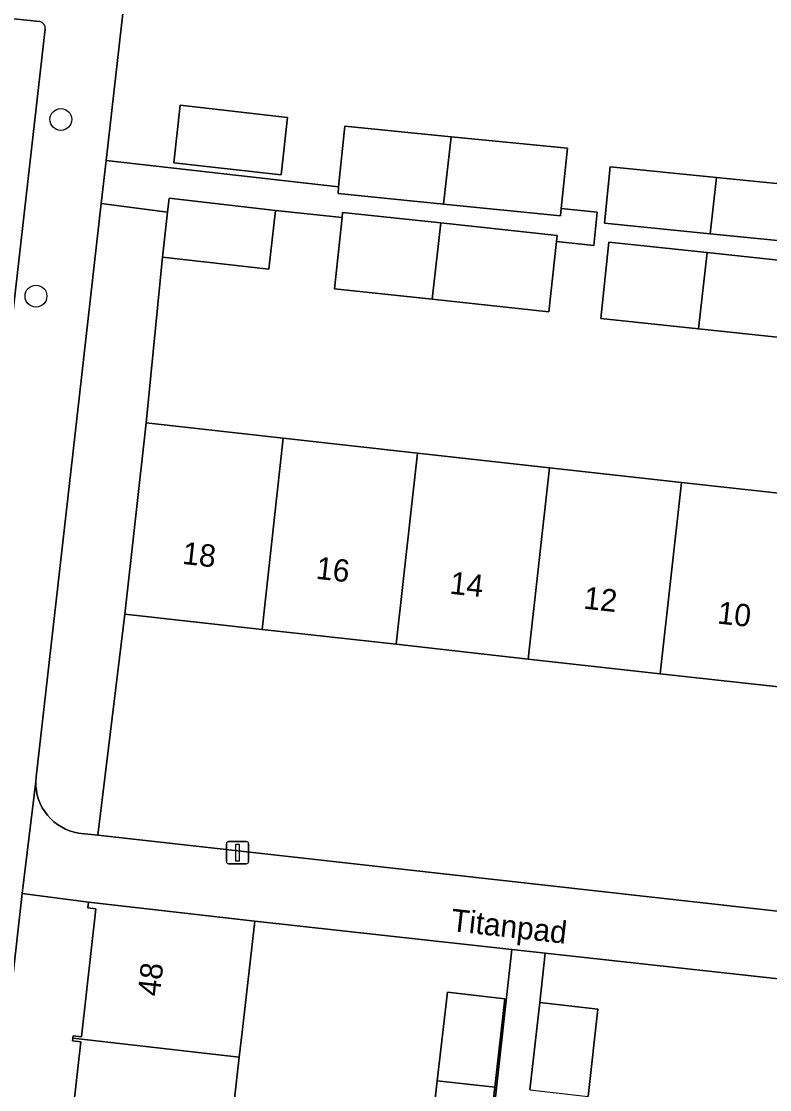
# Model space of a CAD drawing. Extents: x 161928 to 163071, y 386474 to 387428.
# Drawn here: x 162089.79 to 162123.29, y 386808.82 to 386856.66 of the extents above; entities that cross this region are included whole.
import ezdxf

# ---------------------------------------------------------------- set-up
doc = ezdxf.new("R2010")
doc.units = 0
for name, color, linetype in [('IMGEO_Boom', 7, 'Continuous'), ('IMGEO_Erf', 7, 'Continuous'), ('IMGEO_Groenvoorziening', 7, 'Continuous'), ('IMGEO_Lichtmast', 7, 'Continuous'), ('IMGEO_Openbare_ruimte_label', 7, 'Continuous'), ('IMGEO_Pand', 7, 'Continuous'), ('IMGEO_Pand_nummerreeks', 7, 'Continuous'), ('IMGEO_Parkeervlak_open', 7, 'Continuous'), ('IMGEO_Voetpad_open', 7, 'Continuous')]:
    doc.layers.add(name, color=color, linetype=linetype)

msp = doc.modelspace()

# ---------------------------------------------------------------- linework, layer by layer
at = {"layer": 'IMGEO_Boom'}
for centre in [(162091.559, 386852.268), (162090.446, 386844.357)]:
    msp.add_circle(centre, 0.489, dxfattribs=at)
at = {"layer": 'IMGEO_Erf'}
for points in [[(162095.89, 386870.733), (162093.586, 386850.424), (162103.999, 386849.243), (162104.273, 386851.973), (162109.039, 386851.496), (162114.238, 386850.974), (162113.968, 386848.281), (162115.579, 386848.12), (162115.42, 386846.626), (162113.747, 386846.805), (162113.411, 386843.657), (162108.186, 386844.214), (162103.812, 386844.68), (162104.152, 386847.876), (162101.178, 386848.193), (162100.878, 386845.559), (162096.111, 386846.102), (162095.376, 386838.682), (162101.521, 386837.997), (162107.523, 386837.329), (162113.432, 386836.67), (162119.351, 386836.011), (162125.329, 386835.345)], [(162125.448, 386846.668), (162120.628, 386847.151), (162115.898, 386847.625), (162116.15, 386850.144), (162120.91, 386849.666), (162125.7, 386849.186)], [(162125.337, 386842.331), (162120.112, 386842.888), (162115.738, 386843.354), (162116.102, 386846.773), (162120.493, 386846.305), (162125.487, 386845.773)], [(162091.8, 386805.133), (162092.46, 386810.96), (162092.089, 386811.002), (162092.102, 386811.118), (162092.115, 386811.233), (162092.483, 386811.191), (162093.131, 386816.919), (162092.774, 386816.96), (162092.803, 386817.222), (162089.833, 386817.598), (162084.377, 386769.109)], [(162110.177, 386800.827), (162111.754, 386815.094), (162100.244, 386816.366), (162099.68, 386811.398), (162099.552, 386810.27), (162098.859, 386804.176)], [(162124.613, 386808.642), (162125.178, 386813.61), (162113.246, 386814.929), (162113.002, 386812.72), (162115.607, 386812.423), (162115.163, 386808.519)]]:
    msp.add_lwpolyline(points, dxfattribs=at)
for points in [[(162101.42, 386849.782), (162096.613, 386850.329), (162096.906, 386852.902), (162101.713, 386852.354)], [(162093.212, 386820.208), (162147.12, 386814.183), (162148.325, 386824.109), (162142.396, 386824.77), (162136.314, 386825.447), (162130.323, 386826.115), (162124.375, 386826.778), (162118.397, 386827.444), (162112.478, 386828.103), (162106.569, 386828.762), (162100.567, 386829.43), (162094.421, 386830.115)], [(162107.974, 386805.355), (162108.414, 386809.219), (162108.865, 386813.179), (162111.438, 386812.886), (162110.987, 386808.927), (162110.547, 386805.062)]]:
    msp.add_lwpolyline(points, close=True, dxfattribs=at)
at = {"layer": 'IMGEO_Groenvoorziening'}
msp.add_lwpolyline([(162094.421, 386830.115), (162095.376, 386838.682), (162096.111, 386846.102), (162096.34, 386848.114), (162093.369, 386848.507), (162092.006, 386836.491), (162090.455, 386822.824), (162090.441, 386822.62), (162090.445, 386822.416), (162090.467, 386822.213), (162090.507, 386822.012), (162090.565, 386821.816), (162090.64, 386821.626), (162090.732, 386821.444), (162090.84, 386821.27), (162090.963, 386821.107), (162091.1, 386820.955), (162091.25, 386820.817), (162091.412, 386820.692), (162091.584, 386820.582), (162091.765, 386820.488), (162091.955, 386820.411), (162092.15, 386820.35), (162092.35, 386820.308), (162092.47, 386820.291), (162093.212, 386820.208)], close=True, dxfattribs=at)
at = {"layer": 'IMGEO_Lichtmast'}
for p, q in [((162098.974, 386819.031), (162098.974, 386819.831)), ((162098.974, 386819.831), (162098.974, 386819.031)), ((162099.074, 386819.931), (162099.864, 386819.931)), ((162099.864, 386819.931), (162099.074, 386819.931)), ((162099.964, 386819.831), (162099.964, 386819.031)), ((162099.964, 386819.031), (162099.964, 386819.831)), ((162099.864, 386818.931), (162099.074, 386818.931)), ((162099.074, 386818.931), (162099.864, 386818.931))]:
    msp.add_line(p, q, dxfattribs=at)
msp.add_lwpolyline([(162099.394, 386819.806), (162099.544, 386819.806), (162099.544, 386819.056), (162099.394, 386819.056), (162099.394, 386819.806)], dxfattribs=at)
for centre, start, end in [((162099.074, 386819.831), 90, 180), ((162099.074, 386819.831), 90, 180), ((162099.864, 386819.831), 0, 90), ((162099.864, 386819.831), 360, 90), ((162099.074, 386819.031), 180, 270), ((162099.074, 386819.031), 180, 270), ((162099.864, 386819.031), 270, 0), ((162099.864, 386819.031), 270, 0)]:
    msp.add_arc(centre, 0.1, start, end, dxfattribs=at)
at = {"layer": 'IMGEO_Pand'}
for points in [[(162101.713, 386852.354), (162096.906, 386852.902), (162096.613, 386850.329), (162101.42, 386849.782)], [(162109.039, 386851.496), (162104.273, 386851.973), (162103.999, 386849.243), (162103.97, 386848.951), (162108.7, 386848.477)], [(162114.238, 386850.974), (162109.039, 386851.496), (162108.7, 386848.477), (162113.935, 386847.952), (162113.968, 386848.281)], [(162120.91, 386849.666), (162116.15, 386850.144), (162115.898, 386847.625), (162120.628, 386847.151)], [(162120.91, 386849.666), (162120.628, 386847.151), (162125.448, 386846.668), (162125.478, 386846.966), (162125.7, 386849.186)], [(162100.878, 386845.559), (162101.178, 386848.193), (162096.411, 386848.736), (162096.34, 386848.114), (162096.111, 386846.102)], [(162108.567, 386847.631), (162104.176, 386848.099), (162104.152, 386847.876), (162103.812, 386844.68), (162108.186, 386844.214)], [(162113.747, 386846.805), (162113.776, 386847.076), (162108.567, 386847.631), (162108.186, 386844.214), (162113.411, 386843.657)], [(162116.102, 386846.773), (162115.738, 386843.354), (162120.112, 386842.888), (162120.493, 386846.305)], [(162125.665, 386845.408), (162125.702, 386845.75), (162125.487, 386845.773), (162120.493, 386846.305), (162120.112, 386842.888), (162125.337, 386842.331)], [(162101.521, 386837.997), (162095.376, 386838.682), (162094.421, 386830.115), (162100.567, 386829.43)], [(162107.523, 386837.329), (162101.521, 386837.997), (162100.567, 386829.43), (162106.569, 386828.762)], [(162106.569, 386828.762), (162112.478, 386828.103), (162113.432, 386836.67), (162107.523, 386837.329)], [(162119.351, 386836.011), (162113.432, 386836.67), (162112.478, 386828.103), (162118.397, 386827.444)], [(162118.397, 386827.444), (162124.375, 386826.778), (162125.329, 386835.345), (162119.351, 386836.011)], [(162092.803, 386817.222), (162092.774, 386816.96), (162093.131, 386816.919), (162092.483, 386811.191), (162092.115, 386811.233), (162092.102, 386811.118), (162099.552, 386810.27), (162099.68, 386811.398), (162100.244, 386816.366)], [(162110.987, 386808.927), (162111.438, 386812.886), (162108.865, 386813.179), (162108.414, 386809.219)], [(162115.163, 386808.519), (162115.607, 386812.423), (162113.002, 386812.72), (162112.557, 386808.815)], [(162098.859, 386804.176), (162099.552, 386810.27), (162092.102, 386811.118), (162092.089, 386811.002), (162092.46, 386810.96), (162091.8, 386805.133), (162091.457, 386805.171), (162091.44, 386805.02)], [(162108.414, 386809.219), (162107.974, 386805.355), (162110.547, 386805.062), (162110.987, 386808.927)]]:
    msp.add_lwpolyline(points, close=True, dxfattribs=at)
at = {"layer": 'IMGEO_Parkeervlak_open'}
for points in [[(162090.621, 386856.66), (162085.772, 386857.147)], [(162088.914, 386839.231), (162090.861, 386856.323)]]:
    msp.add_lwpolyline(points, dxfattribs=at)
msp.add_arc((162090.554, 386856.358), 0.309, 353.5074, 77.4069, dxfattribs=at)
at = {"layer": 'IMGEO_Voetpad_open'}
for points in [[(162083.355, 386759.809), (162084.229, 386767.795), (162084.377, 386769.109), (162089.833, 386817.598), (162090.441, 386822.62), (162090.455, 386822.824), (162092.006, 386836.491), (162093.369, 386848.507), (162093.586, 386850.424), (162095.89, 386870.733)], [(162085.386, 386857.195), (162085.772, 386857.147), (162090.621, 386856.66)], [(162090.861, 386856.323), (162088.914, 386839.231)], [(162147.12, 386814.183), (162093.212, 386820.208), (162092.47, 386820.291), (162092.35, 386820.308), (162092.15, 386820.35), (162091.955, 386820.411), (162091.765, 386820.488), (162091.584, 386820.582), (162091.412, 386820.692), (162091.25, 386820.817), (162091.1, 386820.955), (162090.963, 386821.107), (162090.84, 386821.27), (162090.732, 386821.444), (162090.64, 386821.626), (162090.565, 386821.816), (162090.507, 386822.012), (162090.467, 386822.213), (162090.445, 386822.416), (162090.441, 386822.62), (162089.833, 386817.598), (162092.803, 386817.222), (162100.244, 386816.366), (162111.754, 386815.094), (162113.246, 386814.929), (162125.178, 386813.61)], [(162112.557, 386808.815), (162113.002, 386812.72), (162113.246, 386814.929), (162111.754, 386815.094), (162110.177, 386800.827)]]:
    msp.add_lwpolyline(points, dxfattribs=at)
msp.add_lwpolyline([(162103.97, 386848.951), (162103.999, 386849.243), (162093.586, 386850.424), (162093.369, 386848.507), (162096.34, 386848.114), (162096.411, 386848.736), (162101.178, 386848.193), (162104.152, 386847.876), (162104.176, 386848.099), (162108.567, 386847.631), (162113.776, 386847.076), (162113.747, 386846.805), (162115.42, 386846.626), (162115.579, 386848.12), (162113.968, 386848.281), (162113.935, 386847.952), (162108.7, 386848.477)], close=True, dxfattribs=at)
msp.add_arc((162090.554, 386856.358), 0.309, 353.5074, 77.4069, dxfattribs=at)

# ---------------------------------------------------------------- texts
at = {"layer": 'IMGEO_Openbare_ruimte_label'}
msp.add_text('Titanpad', height=1, rotation=353.5713, dxfattribs=at).set_placement((162108.986, 386815.931))
at = {"layer": 'IMGEO_Pand_nummerreeks'}
for s, rotation, p in [('18', 353.6423, (162096.967, 386832.367)), ('16', 353.6423, (162102.953, 386831.7)), ('14', 353.6423, (162108.942, 386831.033)), ('12', 353.6423, (162114.929, 386830.366)), ('10', 353.6423, (162120.924, 386829.698)), ('48', 83.5743, (162095.986, 386812.968))]:
    msp.add_text(s, height=1, rotation=rotation, dxfattribs=at).set_placement(p)

doc.saveas('drawing.dxf')
